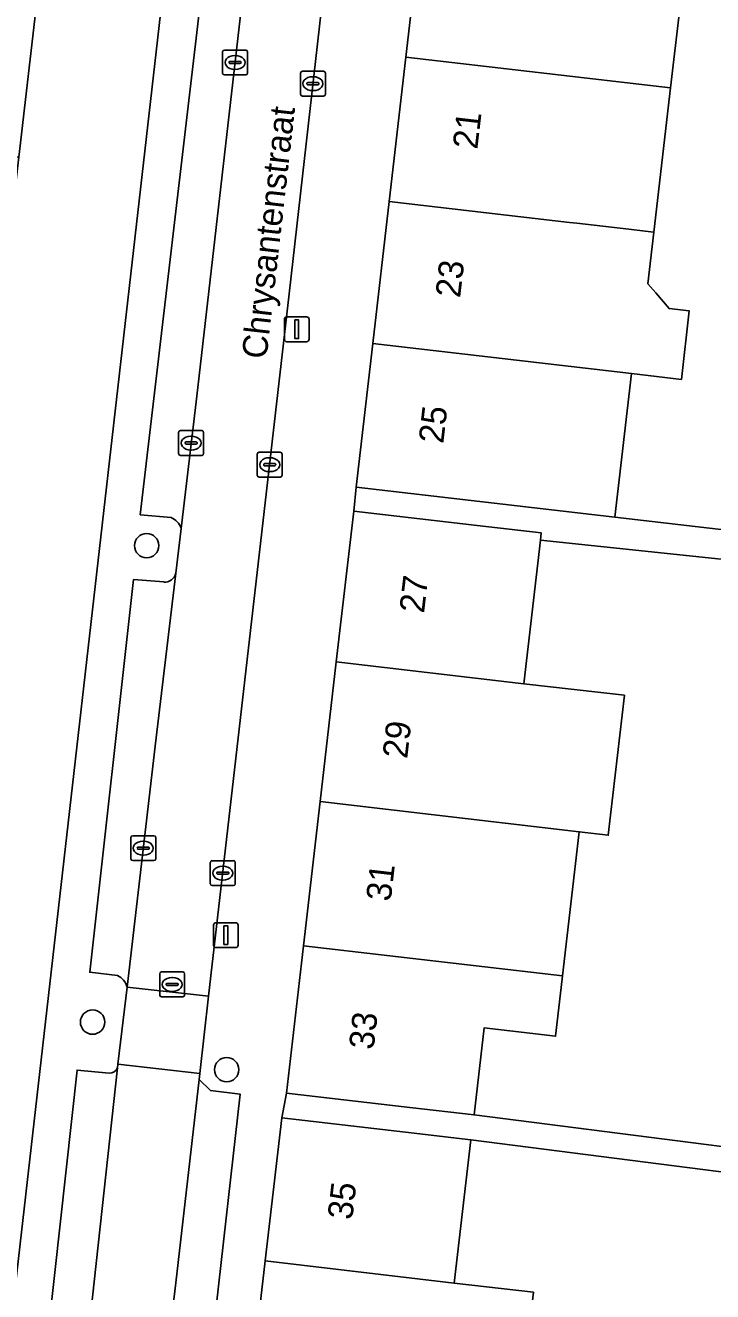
# Model space of a CAD drawing. Extents: x 161692 to 162379, y 380760 to 381678.
# Drawn here: x 162074.6 to 162102.2, y 381016.6 to 381067.5 of the extents above; entities that cross this region are included whole.
import ezdxf

# ---------------------------------------------------------------- set-up
doc = ezdxf.new("R2010")
doc.units = 0
for name, color, linetype in [('IMGEO_Boom', 7, 'Continuous'), ('IMGEO_Erf', 7, 'Continuous'), ('IMGEO_Kolk', 7, 'Continuous'), ('IMGEO_Lichtmast', 7, 'Continuous'), ('IMGEO_Openbare_ruimte_label', 7, 'Continuous'), ('IMGEO_Pand', 7, 'Continuous'), ('IMGEO_Pand_nummerreeks', 7, 'Continuous'), ('IMGEO_Parkeervlak_open', 7, 'Continuous'), ('IMGEO_Rijbaan_lokaal_open', 7, 'Continuous'), ('IMGEO_Rioolput', 7, 'Continuous'), ('IMGEO_Voetpad_open', 7, 'Continuous')]:
    doc.layers.add(name, color=color, linetype=linetype)

msp = doc.modelspace()

# ---------------------------------------------------------------- linework, layer by layer
at = {"layer": 'IMGEO_Boom'}
for centre in [(162079.43, 381046.631), (162077.256, 381027.477), (162082.645, 381025.565)]:
    msp.add_circle(centre, 0.489, dxfattribs=at)
at = {"layer": 'IMGEO_Erf'}
for points in [[(162080.609, 381073.546), (162075.662, 381074.11), (162074.971, 381068.157), (162074.286, 381062.248), (162073.553, 381055.932), (162072.861, 381049.968), (162072.152, 381043.851), (162071.457, 381037.862), (162070.763, 381031.876), (162070.054, 381025.763), (162069.35, 381019.701), (162068.647, 381013.639), (162067.944, 381007.577), (162067.241, 381001.515), (162067.065, 381000), (162066.52, 380995.302), (162065.805, 380989.139), (162065.115, 380983.188), (162069.905, 380982.626), (162072.098, 381000), (162073.358, 381009.985)], [(162112.924, 381063.463), (162113.308, 381066.809), (162117.083, 381066.376), (162117.423, 381069.291), (162101.193, 381071.182), (162100.482, 381065.034), (162099.811, 381059.23), (162099.571, 381057.157), (162099.883, 381056.792), (162100.42, 381056.162), (162101.231, 381056.068), (162100.912, 381053.313), (162098.907, 381053.545), (162098.244, 381047.771), (162114.721, 381045.864), (162114.985, 381048.168), (162111.21, 381048.601), (162111.608, 381052.074), (162111.977, 381055.292), (162115.752, 381054.859), (162116.316, 381059.685), (162112.541, 381060.118)], [(162110.666, 381011.293), (162106.891, 381011.726), (162107.286, 381015.177), (162107.658, 381018.417), (162111.433, 381017.984), (162111.727, 381020.283), (162092.453, 381022.746), (162091.782, 381016.988), (162094.971, 381016.616), (162094.295, 381010.804), (162093.631, 381005.098), (162090.377, 381005.476), (162089.74, 381000), (162089.667, 380999.369), (162105.209, 380997.552), (162105.818, 381003.152), (162105.87, 381003.637), (162105.873, 381003.665), (162106.179, 381006.479), (162110.024, 381006.061)]]:
    msp.add_lwpolyline(points, close=True, dxfattribs=at)
msp.add_lwpolyline([(162114.6, 381044.815), (162095.251, 381046.849), (162094.585, 381041.081), (162098.627, 381040.613), (162097.976, 381034.991), (162096.808, 381035.126), (162096.139, 381029.333), (162096.125, 381029.213), (162095.859, 381026.91), (162092.988, 381027.242), (162092.583, 381023.744), (162111.854, 381021.281)], dxfattribs=at)
at = {"layer": 'IMGEO_Kolk'}
for p, q in [((162082.48, 381065.625), (162082.48, 381066.477)), ((162082.555, 381066.551), (162083.407, 381066.551)), ((162082.968, 381066.331), (162082.993, 381066.331)), ((162083.481, 381066.477), (162083.481, 381065.625)), ((162082.739, 381066.045), (162082.739, 381066.057)), ((162083.177, 381066.008), (162082.779, 381066.008)), ((162082.782, 381066.094), (162083.18, 381066.094)), ((162082.991, 381065.771), (162082.966, 381065.771)), ((162083.223, 381066.057), (162083.223, 381066.045)), ((162085.685, 381065.699), (162086.537, 381065.699)), ((162083.407, 381065.551), (162082.555, 381065.551)), ((162085.61, 381064.773), (162085.61, 381065.625)), ((162085.869, 381065.193), (162085.869, 381065.205)), ((162086.307, 381065.156), (162085.909, 381065.156)), ((162085.912, 381065.242), (162086.31, 381065.242)), ((162086.098, 381065.479), (162086.123, 381065.479)), ((162086.353, 381065.205), (162086.353, 381065.193)), ((162086.611, 381065.625), (162086.611, 381064.773)), ((162086.537, 381064.699), (162085.685, 381064.699)), ((162086.121, 381064.919), (162086.096, 381064.919)), ((162080.714, 381050.327), (162080.714, 381051.179)), ((162080.789, 381051.253), (162081.641, 381051.253)), ((162081.202, 381051.033), (162081.227, 381051.033)), ((162081.715, 381051.179), (162081.715, 381050.327)), ((162080.973, 381050.747), (162080.973, 381050.759)), ((162081.411, 381050.71), (162081.013, 381050.71)), ((162081.016, 381050.796), (162081.414, 381050.796)), ((162081.225, 381050.473), (162081.2, 381050.473)), ((162081.457, 381050.759), (162081.457, 381050.747)), ((162083.946, 381050.383), (162084.798, 381050.383)), ((162081.641, 381050.253), (162080.789, 381050.253)), ((162083.871, 381049.457), (162083.871, 381050.309)), ((162084.13, 381049.877), (162084.13, 381049.889)), ((162084.173, 381049.926), (162084.571, 381049.926)), ((162084.359, 381050.163), (162084.384, 381050.163)), ((162084.614, 381049.889), (162084.614, 381049.877)), ((162084.872, 381050.309), (162084.872, 381049.457)), ((162084.798, 381049.383), (162083.946, 381049.383)), ((162084.568, 381049.84), (162084.17, 381049.84)), ((162084.382, 381049.603), (162084.357, 381049.603)), ((162078.792, 381034.042), (162078.792, 381034.894)), ((162078.867, 381034.968), (162079.719, 381034.968)), ((162079.28, 381034.748), (162079.305, 381034.748)), ((162079.793, 381034.894), (162079.793, 381034.042)), ((162079.051, 381034.462), (162079.051, 381034.474)), ((162079.489, 381034.425), (162079.091, 381034.425)), ((162079.094, 381034.511), (162079.492, 381034.511)), ((162079.303, 381034.188), (162079.278, 381034.188)), ((162079.535, 381034.474), (162079.535, 381034.462)), ((162079.719, 381033.968), (162078.867, 381033.968)), ((162081.987, 381033.04), (162081.987, 381033.892)), ((162082.062, 381033.966), (162082.914, 381033.966)), ((162082.475, 381033.746), (162082.5, 381033.746)), ((162082.988, 381033.892), (162082.988, 381033.04)), ((162082.246, 381033.46), (162082.246, 381033.472)), ((162082.684, 381033.423), (162082.286, 381033.423)), ((162082.289, 381033.509), (162082.687, 381033.509)), ((162082.498, 381033.186), (162082.473, 381033.186)), ((162082.73, 381033.472), (162082.73, 381033.46)), ((162082.914, 381032.966), (162082.062, 381032.966))]:
    msp.add_line(p, q, dxfattribs=at)
for points in [[(162082.48, 381065.625), (162082.48, 381066.477)], [(162082.555, 381066.551), (162083.407, 381066.551)], [(162083.481, 381066.477), (162083.481, 381065.625)], [(162085.685, 381065.699), (162086.537, 381065.699)], [(162083.407, 381065.551), (162082.555, 381065.551)], [(162085.61, 381064.773), (162085.61, 381065.625)], [(162086.611, 381065.625), (162086.611, 381064.773)], [(162086.537, 381064.699), (162085.685, 381064.699)], [(162080.714, 381050.327), (162080.714, 381051.179)], [(162080.789, 381051.253), (162081.641, 381051.253)], [(162081.715, 381051.179), (162081.715, 381050.327)], [(162083.946, 381050.383), (162084.798, 381050.383)], [(162081.641, 381050.253), (162080.789, 381050.253)], [(162083.871, 381049.457), (162083.871, 381050.309)], [(162084.872, 381050.309), (162084.872, 381049.457)], [(162084.798, 381049.383), (162083.946, 381049.383)], [(162078.792, 381034.042), (162078.792, 381034.894)], [(162078.867, 381034.968), (162079.719, 381034.968)], [(162079.793, 381034.894), (162079.793, 381034.042)], [(162079.719, 381033.968), (162078.867, 381033.968)], [(162081.987, 381033.04), (162081.987, 381033.892)], [(162082.062, 381033.966), (162082.914, 381033.966)], [(162082.988, 381033.892), (162082.988, 381033.04)], [(162082.914, 381032.966), (162082.062, 381032.966)]]:
    msp.add_lwpolyline(points, dxfattribs=at)
for centre, radius, start, end in [((162082.557, 381066.475), 0.0765, 91.552, 178.448), ((162082.557, 381066.475), 0.0765, 91.552, 178.448), ((162083.405, 381066.475), 0.0765, 1.552, 88.448), ((162083.405, 381066.475), 0.0765, 1.552, 88.448), ((162082.779, 381066.054), 0.0403, 85.8775, 175.7526), ((162082.776, 381066.044), 0.0366, 178.938, 274.7102), ((162083.18, 381066.051), 0.043, 264.8664, 352.4533), ((162083.184, 381066.056), 0.0386, 1.7309, 96.639), ((162085.687, 381065.623), 0.0765, 91.552, 178.448), ((162085.687, 381065.623), 0.0765, 91.552, 178.448), ((162086.535, 381065.623), 0.0765, 1.552, 88.448), ((162086.535, 381065.623), 0.0765, 1.552, 88.448), ((162082.557, 381065.627), 0.0765, 181.552, 268.448), ((162082.557, 381065.627), 0.0765, 181.552, 268.448), ((162083.405, 381065.627), 0.0765, 271.552, 358.448), ((162083.405, 381065.627), 0.0765, 271.552, 358.448), ((162085.909, 381065.202), 0.0403, 85.8775, 175.7526), ((162085.906, 381065.192), 0.0366, 178.938, 274.7102), ((162086.31, 381065.199), 0.043, 264.8664, 352.4533), ((162086.314, 381065.204), 0.0386, 1.7309, 96.639), ((162085.687, 381064.775), 0.0765, 181.552, 268.448), ((162085.687, 381064.775), 0.0765, 181.552, 268.448), ((162086.535, 381064.775), 0.0765, 271.552, 358.448), ((162086.535, 381064.775), 0.0765, 271.552, 358.448), ((162080.791, 381051.177), 0.0765, 91.552, 178.448), ((162080.791, 381051.177), 0.0765, 91.552, 178.448), ((162081.639, 381051.177), 0.0765, 1.552, 88.448), ((162081.639, 381051.177), 0.0765, 1.552, 88.448), ((162081.013, 381050.756), 0.0403, 85.8775, 175.7526), ((162081.01, 381050.746), 0.0366, 178.938, 274.7102), ((162081.414, 381050.753), 0.043, 264.8664, 352.4533), ((162081.418, 381050.758), 0.0386, 1.7309, 96.639), ((162083.948, 381050.307), 0.0765, 91.552, 178.448), ((162083.948, 381050.307), 0.0765, 91.552, 178.448), ((162084.796, 381050.307), 0.0765, 1.552, 88.448), ((162084.796, 381050.307), 0.0765, 1.552, 88.448), ((162080.791, 381050.329), 0.0765, 181.552, 268.448), ((162080.791, 381050.329), 0.0765, 181.552, 268.448), ((162081.639, 381050.329), 0.0765, 271.552, 358.448), ((162081.639, 381050.329), 0.0765, 271.552, 358.448), ((162084.17, 381049.886), 0.0403, 85.8775, 175.7526), ((162084.167, 381049.876), 0.0366, 178.938, 274.7102), ((162084.571, 381049.883), 0.043, 264.8664, 352.4533), ((162084.575, 381049.888), 0.0386, 1.7309, 96.639), ((162083.948, 381049.459), 0.0765, 181.552, 268.448), ((162083.948, 381049.459), 0.0765, 181.552, 268.448), ((162084.796, 381049.459), 0.0765, 271.552, 358.448), ((162084.796, 381049.459), 0.0765, 271.552, 358.448), ((162078.869, 381034.892), 0.0765, 91.552, 178.448), ((162078.869, 381034.892), 0.0765, 91.552, 178.448), ((162079.717, 381034.892), 0.0765, 1.552, 88.448), ((162079.717, 381034.892), 0.0765, 1.552, 88.448), ((162079.091, 381034.471), 0.0403, 85.8775, 175.7526), ((162079.088, 381034.461), 0.0366, 178.938, 274.7102), ((162079.492, 381034.468), 0.043, 264.8664, 352.4533), ((162079.496, 381034.473), 0.0386, 1.7309, 96.639), ((162078.869, 381034.044), 0.0765, 181.552, 268.448), ((162078.869, 381034.044), 0.0765, 181.552, 268.448), ((162079.717, 381034.044), 0.0765, 271.552, 358.448), ((162079.717, 381034.044), 0.0765, 271.552, 358.448), ((162082.064, 381033.89), 0.0765, 91.552, 178.448), ((162082.064, 381033.89), 0.0765, 91.552, 178.448), ((162082.912, 381033.89), 0.0765, 1.552, 88.448), ((162082.912, 381033.89), 0.0765, 1.552, 88.448), ((162082.286, 381033.469), 0.0403, 85.8775, 175.7526), ((162082.283, 381033.459), 0.0366, 178.938, 274.7102), ((162082.687, 381033.466), 0.043, 264.8664, 352.4533), ((162082.691, 381033.471), 0.0386, 1.7309, 96.639), ((162082.064, 381033.042), 0.0765, 181.552, 268.448), ((162082.064, 381033.042), 0.0765, 181.552, 268.448), ((162082.912, 381033.042), 0.0765, 271.552, 358.448), ((162082.912, 381033.042), 0.0765, 271.552, 358.448)]:
    msp.add_arc(centre, radius, start, end, dxfattribs=at)
for centre, major_axis, ratio, start_param, end_param in [((162082.967, 381066.051), (-0.387, 0.002), 0.722429, 4.712389, 7.853982), ((162082.992, 381066.051), (-0.39, 0.002), 0.717154, 1.570796, 4.712389), ((162086.097, 381065.199), (-0.387, 0.002), 0.722429, 4.712389, 7.853982), ((162086.122, 381065.199), (-0.39, 0.002), 0.717154, 1.570796, 4.712389), ((162081.201, 381050.753), (-0.387, 0.002), 0.722429, 4.712389, 7.853982), ((162081.226, 381050.753), (-0.39, 0.002), 0.717154, 1.570796, 4.712389), ((162084.358, 381049.883), (-0.387, 0.002), 0.722429, 4.712389, 7.853982), ((162084.383, 381049.883), (-0.39, 0.002), 0.717154, 1.570796, 4.712389), ((162079.279, 381034.468), (-0.387, 0.002), 0.722429, 4.712389, 7.853982), ((162079.304, 381034.468), (-0.39, 0.002), 0.717154, 1.570796, 4.712389), ((162082.474, 381033.466), (-0.387, 0.002), 0.722429, 4.712389, 7.853982), ((162082.499, 381033.466), (-0.39, 0.002), 0.717154, 1.570796, 4.712389)]:
    msp.add_ellipse(centre, major_axis=major_axis, ratio=ratio, start_param=start_param, end_param=end_param, dxfattribs=at)
at = {"layer": 'IMGEO_Lichtmast'}
for p, q in [((162084.965, 381054.927), (162084.965, 381055.727)), ((162084.965, 381055.727), (162084.965, 381054.927)), ((162085.065, 381055.827), (162085.855, 381055.827)), ((162085.855, 381055.827), (162085.065, 381055.827)), ((162085.955, 381055.727), (162085.955, 381054.927)), ((162085.955, 381054.927), (162085.955, 381055.727)), ((162085.855, 381054.827), (162085.065, 381054.827)), ((162085.065, 381054.827), (162085.855, 381054.827)), ((162082.115, 381030.572), (162082.115, 381031.372)), ((162082.115, 381031.372), (162082.115, 381030.572)), ((162082.215, 381031.472), (162083.005, 381031.472)), ((162083.005, 381031.472), (162082.215, 381031.472)), ((162083.105, 381031.372), (162083.105, 381030.572)), ((162083.105, 381030.572), (162083.105, 381031.372)), ((162083.005, 381030.472), (162082.215, 381030.472)), ((162082.215, 381030.472), (162083.005, 381030.472))]:
    msp.add_line(p, q, dxfattribs=at)
for points in [[(162085.385, 381055.702), (162085.535, 381055.702), (162085.535, 381054.952), (162085.385, 381054.952), (162085.385, 381055.702)], [(162082.535, 381031.347), (162082.685, 381031.347), (162082.685, 381030.597), (162082.535, 381030.597), (162082.535, 381031.347)]]:
    msp.add_lwpolyline(points, dxfattribs=at)
for centre, start, end in [((162085.065, 381055.727), 90, 180), ((162085.065, 381055.727), 90, 180), ((162085.855, 381055.727), 0, 90), ((162085.855, 381055.727), 360, 90), ((162085.065, 381054.927), 180, 270), ((162085.065, 381054.927), 180, 270), ((162085.855, 381054.927), 270, 0), ((162085.855, 381054.927), 270, 0), ((162082.215, 381031.372), 90, 180), ((162082.215, 381031.372), 90, 180), ((162083.005, 381031.372), 0, 90), ((162083.005, 381031.372), 360, 90), ((162082.215, 381030.572), 180, 270), ((162082.215, 381030.572), 180, 270), ((162083.005, 381030.572), 270, 0), ((162083.005, 381030.572), 270, 0)]:
    msp.add_arc(centre, 0.1, start, end, dxfattribs=at)
at = {"layer": 'IMGEO_Pand'}
for points in [[(162100.482, 381065.034), (162101.193, 381071.182), (162098.097, 381071.54), (162095.52, 381071.838), (162090.553, 381072.412), (162089.842, 381066.266)], [(162074.971, 381068.157), (162066.938, 381069.089), (162064.23, 381069.403), (162063.796, 381069.451), (162063.443, 381066.409), (162063.878, 381066.358), (162066.588, 381066.044), (162066.258, 381063.179), (162074.286, 381062.248)], [(162100.482, 381065.034), (162089.842, 381066.266), (162089.171, 381060.461), (162096.412, 381059.623), (162096.715, 381059.588), (162098.804, 381059.347), (162099.462, 381059.27), (162099.811, 381059.23)], [(162099.883, 381056.792), (162099.571, 381057.157), (162099.811, 381059.23), (162099.462, 381059.27), (162098.804, 381059.347), (162096.715, 381059.588), (162096.412, 381059.623), (162089.171, 381060.461), (162088.511, 381054.749), (162098.907, 381053.545), (162100.912, 381053.313), (162101.231, 381056.068), (162100.42, 381056.162)], [(162098.907, 381053.545), (162088.511, 381054.749), (162087.843, 381048.974), (162092.81, 381048.4), (162098.244, 381047.771)], [(162095.251, 381046.849), (162095.285, 381047.142), (162092.714, 381047.439), (162087.747, 381048.013), (162087.046, 381041.954), (162094.585, 381041.081)], [(162086.398, 381036.348), (162096.808, 381035.126), (162097.976, 381034.991), (162098.627, 381040.613), (162094.585, 381041.081), (162087.046, 381041.954)], [(162086.398, 381036.348), (162085.727, 381030.539), (162096.139, 381029.333), (162096.808, 381035.126)], [(162096.139, 381029.333), (162085.727, 381030.539), (162085.042, 381024.616), (162090.009, 381024.042), (162092.583, 381023.744), (162092.988, 381027.242), (162095.859, 381026.91), (162096.125, 381029.213)], [(162091.782, 381016.988), (162092.453, 381022.746), (162089.828, 381023.05), (162084.861, 381023.624), (162084.196, 381017.874)], [(162083.524, 381012.063), (162094.295, 381010.804), (162094.971, 381016.616), (162091.782, 381016.988), (162084.196, 381017.874)]]:
    msp.add_lwpolyline(points, close=True, dxfattribs=at)
at = {"layer": 'IMGEO_Parkeervlak_open'}
for points in [[(162080.81, 381047.325), (162081.438, 381052.634), (162083.429, 381069.944)], [(162082.78, 381069.599), (162081.727, 381069.672), (162079.172, 381047.869), (162080.417, 381047.758)], [(162078.639, 381028.879), (162079.774, 381038.563), (162080.597, 381045.518)], [(162080.121, 381045.168), (162078.902, 381045.265), (162077.14, 381029.482), (162078.257, 381029.346)], [(162077.928, 381025.422), (162076.633, 381025.545), (162074.822, 381009.164), (162075.965, 381008.99)], [(162076.389, 381008.55), (162078.26, 381025.633)], [(162078.879, 380997.149), (162080.067, 380997.004), (162080.413, 381000), (162083.186, 381024.576), (162081.992, 381024.724), (162081.535, 381025.173), (162080.596, 381016.993), (162078.552, 381000), (162078.155, 380996.635)]]:
    msp.add_lwpolyline(points, dxfattribs=at)
for centre, radius, start, end in [((162080.134, 381047.107), 0.71, 17.9094, 66.5457), ((162080.167, 381045.604), 0.439, 263.9878, 348.6659), ((162077.961, 381028.714), 0.698, 13.6725, 64.893), ((162077.929, 381025.787), 0.365, 269.8135, 335.0618)]:
    msp.add_arc(centre, radius, start, end, dxfattribs=at)
at = {"layer": 'IMGEO_Rijbaan_lokaal_open'}
for points in [[(162081.92, 381028.524), (162085.16, 381056.755), (162086.824, 381071.549), (162087.247, 381075.305), (162088.739, 381088.001), (162085.596, 381088.378), (162084.595, 381080.059), (162083.663, 381071.972), (162083.429, 381069.944), (162081.438, 381052.634), (162080.81, 381047.325), (162080.597, 381045.518), (162079.774, 381038.563), (162078.639, 381028.879)], [(162081.92, 381028.524), (162078.639, 381028.879), (162078.276, 381025.782), (162081.562, 381025.405)], [(162080.596, 381016.993), (162081.535, 381025.173), (162081.562, 381025.405), (162078.276, 381025.782), (162078.26, 381025.633), (162076.389, 381008.55), (162076.276, 381007.516), (162075.992, 381005.287), (162075.32, 381000), (162074.24, 380991.216), (162073.398, 380983.371), (162073.39, 380983.299), (162076.701, 380982.915), (162078.155, 380996.635), (162078.552, 381000)]]:
    msp.add_lwpolyline(points, close=True, dxfattribs=at)
at = {"layer": 'IMGEO_Rioolput'}
for p, q in [((162079.953, 381028.565), (162079.953, 381029.417)), ((162080.028, 381029.491), (162080.88, 381029.491)), ((162080.212, 381028.985), (162080.212, 381028.997)), ((162080.255, 381029.034), (162080.653, 381029.034)), ((162080.441, 381029.271), (162080.466, 381029.271)), ((162080.696, 381028.997), (162080.696, 381028.985)), ((162080.954, 381029.417), (162080.954, 381028.565)), ((162080.88, 381028.491), (162080.028, 381028.491)), ((162080.65, 381028.948), (162080.252, 381028.948)), ((162080.464, 381028.711), (162080.439, 381028.711))]:
    msp.add_line(p, q, dxfattribs=at)
for points in [[(162079.953, 381028.565), (162079.953, 381029.417)], [(162080.028, 381029.491), (162080.88, 381029.491)], [(162080.954, 381029.417), (162080.954, 381028.565)], [(162080.88, 381028.491), (162080.028, 381028.491)]]:
    msp.add_lwpolyline(points, dxfattribs=at)
for centre, radius, start, end in [((162080.03, 381029.415), 0.0765, 91.552, 178.448), ((162080.03, 381029.415), 0.0765, 91.552, 178.448), ((162080.252, 381028.994), 0.0403, 85.8775, 175.7526), ((162080.657, 381028.996), 0.0386, 1.7309, 96.639), ((162080.878, 381029.415), 0.0765, 1.552, 88.448), ((162080.878, 381029.415), 0.0765, 1.552, 88.448), ((162080.03, 381028.567), 0.0765, 181.552, 268.448), ((162080.03, 381028.567), 0.0765, 181.552, 268.448), ((162080.249, 381028.984), 0.0366, 178.938, 274.7102), ((162080.653, 381028.991), 0.043, 264.8664, 352.4533), ((162080.878, 381028.567), 0.0765, 271.552, 358.448), ((162080.878, 381028.567), 0.0765, 271.552, 358.448)]:
    msp.add_arc(centre, radius, start, end, dxfattribs=at)
for centre, major_axis, ratio, start_param, end_param in [((162080.44, 381028.991), (-0.387, 0.002), 0.722429, 4.712389, 7.853982), ((162080.465, 381028.991), (-0.39, 0.002), 0.717154, 1.570796, 4.712389)]:
    msp.add_ellipse(centre, major_axis=major_axis, ratio=ratio, start_param=start_param, end_param=end_param, dxfattribs=at)
at = {"layer": 'IMGEO_Voetpad_open'}
for points in [[(162091.779, 381143.228), (162088.76, 381143.274), (162087.113, 381128.778), (162086.463, 381123.177), (162086.034, 381119.469), (162085.911, 381118.471), (162085.144, 381111.839), (162084.533, 381106.562), (162084.352, 381105.057), (162081.406, 381080.534), (162080.783, 381075.07), (162080.609, 381073.546), (162073.358, 381009.985), (162072.098, 381000), (162069.905, 380982.626), (162069.864, 380982.299), (162069.64, 380980.521), (162068.692, 380973.013), (162065.061, 380951.346)], [(162083.524, 381012.063), (162084.196, 381017.874), (162084.861, 381023.624), (162085.042, 381024.616), (162085.727, 381030.539), (162086.398, 381036.348), (162087.046, 381041.954), (162087.747, 381048.013), (162087.843, 381048.974), (162088.511, 381054.749), (162089.171, 381060.461), (162089.842, 381066.266), (162090.553, 381072.412)], [(162086.824, 381071.549), (162085.16, 381056.755), (162081.92, 381028.524), (162081.562, 381025.405), (162081.535, 381025.173), (162081.992, 381024.724), (162083.186, 381024.576), (162080.413, 381000), (162080.067, 380997.004), (162078.879, 380997.149)], [(162080.417, 381047.758), (162079.172, 381047.869), (162081.727, 381069.672), (162082.78, 381069.599)], [(162114.721, 381045.864), (162098.244, 381047.771), (162092.81, 381048.4), (162087.843, 381048.974), (162087.747, 381048.013), (162092.714, 381047.439), (162095.285, 381047.142), (162095.251, 381046.849), (162114.6, 381044.815)], [(162080.597, 381045.518), (162080.81, 381047.325)], [(162078.257, 381029.346), (162077.14, 381029.482), (162078.902, 381045.265), (162080.121, 381045.168)], [(162078.26, 381025.633), (162078.276, 381025.782), (162078.639, 381028.879)], [(162075.965, 381008.99), (162074.822, 381009.164), (162076.633, 381025.545), (162077.928, 381025.422)], [(162111.854, 381021.281), (162092.583, 381023.744), (162090.009, 381024.042), (162085.042, 381024.616), (162084.861, 381023.624), (162089.828, 381023.05), (162092.453, 381022.746), (162111.727, 381020.283)]]:
    msp.add_lwpolyline(points, dxfattribs=at)
for centre, radius, start, end in [((162080.134, 381047.107), 0.71, 17.9094, 66.5457), ((162080.167, 381045.604), 0.439, 263.9878, 348.6659), ((162077.961, 381028.714), 0.698, 13.6725, 64.893), ((162077.929, 381025.787), 0.365, 269.8135, 335.0618)]:
    msp.add_arc(centre, radius, start, end, dxfattribs=at)

# ---------------------------------------------------------------- texts
at = {"layer": 'IMGEO_Openbare_ruimte_label'}
msp.add_text('Chrysantenstraat', height=1, rotation=83.5143, dxfattribs=at).set_placement((162084.24, 381054.104))
at = {"layer": 'IMGEO_Pand_nummerreeks'}
for s, rotation, p in [('21', 83.4055, (162092.713, 381062.538)), ('23', 83.4055, (162092.022, 381056.565)), ('25', 83.4045, (162091.345, 381050.706)), ('27', 83.4055, (162090.572, 381043.89)), ('29', 83.4051, (162089.895, 381038.041)), ('31', 83.4051, (162089.232, 381032.305)), ('33', 83.4051, (162088.543, 381026.343)), ('35', 83.4049, (162087.686, 381019.504))]:
    msp.add_text(s, height=1, rotation=rotation, dxfattribs=at).set_placement(p)

doc.saveas('drawing.dxf')
